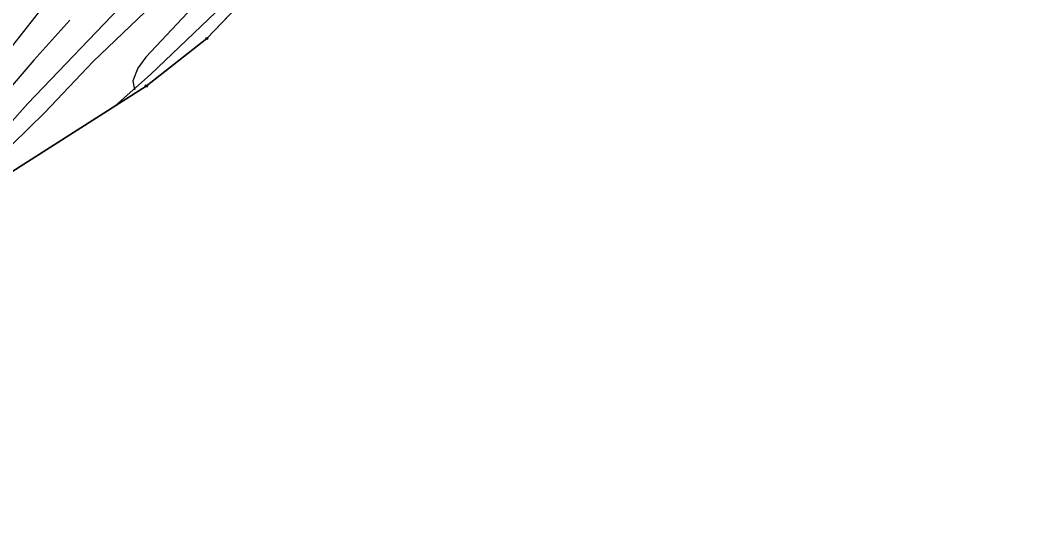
# Model space of a CAD drawing. Extents: x -706130 to -698555, y -971544 to -967260.
# Drawn here: x -704090.1 to -703614.4, y -971329.4 to -971088 of the extents above; entities that cross this region are included whole.
import ezdxf

# ---------------------------------------------------------------- set-up
doc = ezdxf.new("R2010")
doc.units = 0
for name, color, linetype in [('BPEJ hranice S', 7, 'Continuous'), ('Hranice řešeného území', 7, 'Continuous'), ('KN_Hranice obce', 7, 'Continuous'), ('KN_Hranice_katastrální území', 7, 'Continuous'), ('KN_Hranice_parcel', 7, 'Continuous'), ('KN_Polygon parcely', 7, 'Continuous'), ('KN_POZEMKY_10_LESNI POZEMEK', 7, 'Continuous'), ('KN_Značky bodu BP', 7, 'Continuous'), ('Plochy přírodní - lesní S', 7, 'Continuous'), ('Povodi vodniho toku S', 7, 'Continuous'), ('Regulační bloky v krajině S', 7, 'Continuous'), ('USES_BC_mistni S', 7, 'Continuous'), ('USES_ŠRAFY S', 7, 'Continuous'), ('VÝŠKOPIS_vrstevnice hlavní', 7, 'Continuous'), ('VÝŠKOPIS_vrstevnice zesílená', 7, 'Continuous')]:
    doc.layers.add(name, color=color, linetype=linetype)

msp = doc.modelspace()

# ---------------------------------------------------------------- linework, layer by layer
at = {"layer": 'BPEJ hranice S'}
msp.add_lwpolyline([(-704257.3, -971280.39), (-704254.21, -971278.34), (-704194.07, -971234.59), (-704139.52, -971193.07), (-704097.54, -971160.81), (-704031.43, -971118.62), (-704003.2, -971096.46), (-703961.85, -971053.05), (-703921.51, -971016.18), (-703884.75, -970989.54), (-703851.01, -970973.86), (-703809.77, -970964.35), (-703782.62, -970958.39), (-703722.22, -970950.5), (-703670.78, -970944.37), (-703668.7, -970944.12)], dxfattribs=at)
at = {"layer": 'Hranice řešeného území'}
msp.add_lwpolyline([(-703614.35, -970903.64), (-703634.1, -970919.81), (-703636.35, -970922.15), (-703638.24, -970924.1), (-703657.66, -970935.42), (-703665.69, -970942.39), (-703666.58, -970943.87), (-703670.78, -970944.37), (-703722.22, -970950.5), (-703782.62, -970958.39), (-703809.77, -970964.35), (-703851.01, -970973.86), (-703884.75, -970989.54), (-703921.51, -971016.18), (-703961.85, -971053.05), (-704003.2, -971096.46), (-704031.43, -971118.62), (-704097.54, -971160.81)], dxfattribs=at)
at = {"layer": 'KN_Hranice obce'}
msp.add_lwpolyline([(-704097.54, -971160.81), (-704031.43, -971118.62), (-704003.2, -971096.46), (-703961.85, -971053.05), (-703921.51, -971016.18), (-703884.75, -970989.54), (-703851.01, -970973.86), (-703809.77, -970964.35), (-703782.62, -970958.39), (-703722.22, -970950.5), (-703670.78, -970944.37), (-703666.58, -970943.87), (-703665.69, -970942.39), (-703657.66, -970935.42), (-703638.24, -970924.1), (-703636.35, -970922.15), (-703634.1, -970919.81), (-703614.35, -970903.64)], dxfattribs=at)
at = {"layer": 'KN_Hranice_katastrální území'}
msp.add_lwpolyline([(-704097.54, -971160.81), (-704031.43, -971118.62), (-704003.2, -971096.46), (-703961.85, -971053.05), (-703921.51, -971016.18), (-703884.75, -970989.54), (-703851.01, -970973.86), (-703809.77, -970964.35), (-703782.62, -970958.39), (-703722.22, -970950.5), (-703670.78, -970944.37), (-703666.58, -970943.87), (-703665.69, -970942.39), (-703657.66, -970935.42), (-703638.24, -970924.1), (-703636.35, -970922.15), (-703634.1, -970919.81), (-703614.35, -970903.64)], dxfattribs=at)
at = {"layer": 'KN_Hranice_parcel'}
msp.add_lwpolyline([(-704335.41, -971329.42), (-704299.4, -971308.25), (-704254.21, -971278.34), (-704194.07, -971234.59), (-704139.52, -971193.07), (-704097.54, -971160.81), (-704031.43, -971118.62), (-704003.2, -971096.46), (-703961.85, -971053.05), (-703921.51, -971016.18), (-703884.75, -970989.54), (-703851.01, -970973.86), (-703809.77, -970964.35), (-703782.62, -970958.39), (-703722.22, -970950.5), (-703670.78, -970944.37)], dxfattribs=at)
at = {"layer": 'KN_Polygon parcely'}
msp.add_lwpolyline([(-704097.54, -971160.81), (-704031.43, -971118.62), (-704003.2, -971096.46), (-703961.85, -971053.05), (-703921.51, -971016.18), (-703884.75, -970989.54), (-703851.01, -970973.86), (-703809.77, -970964.35), (-703782.62, -970958.39), (-703722.22, -970950.5), (-703670.78, -970944.37), (-703666.58, -970943.87), (-703665.69, -970942.39), (-703690.2, -970934.86), (-703773.25, -970870.48), (-703830.98, -970859.35), (-703847.86, -970860.46), (-703866.81, -970867.73), (-703988.75, -970958.08), (-704059.31, -971011.16), (-704100.66, -971058.2)], dxfattribs=at)
at = {"layer": 'KN_POZEMKY_10_LESNI POZEMEK'}
for p, q in [((-703961.85, -971053.05), (-704003.2, -971096.46)), ((-704003.2, -971096.46), (-704031.43, -971118.62)), ((-704031.43, -971118.62), (-704097.54, -971160.81))]:
    msp.add_line(p, q, dxfattribs=at)
at = {"layer": 'KN_Značky bodu BP'}
for centre, radius in [((-704003.2, -971096.46), 0.5), ((-704003.2, -971096.46), 0.0303), ((-704031.43, -971118.62), 0.5), ((-704031.43, -971118.62), 0.0303)]:
    msp.add_circle(centre, radius, dxfattribs=at)
at = {"layer": 'Plochy přírodní - lesní S'}
for p, q in [((-704003.2, -971096.46), (-703961.85, -971053.05)), ((-704031.43, -971118.62), (-704003.2, -971096.46)), ((-704097.54, -971160.81), (-704031.43, -971118.62))]:
    msp.add_line(p, q, dxfattribs=at)
at = {"layer": 'Povodi vodniho toku S'}
for points in [[(-704045.92, -971127.87), (-704029.49, -971113.31), (-703982.21, -971068.04), (-703950.42, -971030.82), (-703924.85, -970999.98), (-703900.65, -970979.74), (-703872.46, -970956.43), (-703850.33, -970952.11), (-703836.19, -970953.95), (-703823.32, -970966.31), (-703822.15, -970967.2)], [(-703822.15, -970967.2), (-703823.32, -970966.31), (-703836.19, -970953.95), (-703850.33, -970952.11), (-703872.46, -970956.43), (-703900.65, -970979.74), (-703924.85, -970999.98), (-703950.42, -971030.82), (-703982.21, -971068.04), (-704029.49, -971113.31), (-704045.92, -971127.87)], [(-704045.92, -971127.87), (-704031.43, -971118.62), (-704003.2, -971096.46), (-703961.85, -971053.05), (-703921.51, -971016.18), (-703884.75, -970989.54), (-703851.01, -970973.86), (-703822.15, -970967.2)], [(-704295.05, -971305.37), (-704254.21, -971278.34), (-704194.07, -971234.59), (-704139.52, -971193.07), (-704097.54, -971160.81), (-704045.92, -971127.87)]]:
    msp.add_lwpolyline(points, dxfattribs=at)
at = {"layer": 'Regulační bloky v krajině S'}
for p, q in [((-704003.2, -971096.46), (-703961.85, -971053.05)), ((-704031.43, -971118.62), (-704003.2, -971096.46)), ((-704097.54, -971160.81), (-704031.43, -971118.62))]:
    msp.add_line(p, q, dxfattribs=at)
at = {"layer": 'USES_BC_mistni S'}
msp.add_lwpolyline([(-704097.54, -971160.81), (-704031.43, -971118.62), (-704003.2, -971096.46), (-703961.85, -971053.05), (-703921.51, -971016.18), (-703884.75, -970989.54), (-703851.01, -970973.86), (-703809.77, -970964.35), (-703782.62, -970958.39), (-703722.22, -970950.5), (-703670.78, -970944.37), (-703666.58, -970943.87), (-703665.69, -970942.39), (-703690.2, -970934.86), (-703773.25, -970870.48), (-703830.98, -970859.35), (-703847.86, -970860.46), (-703866.81, -970867.73), (-704005.5, -970949.94), (-704059.31, -971011.16), (-704100.66, -971058.2)], dxfattribs=at)
at = {"layer": 'USES_ŠRAFY S'}
msp.add_lwpolyline([(-704097.54, -971160.81), (-704031.43, -971118.62), (-704003.2, -971096.46), (-703961.85, -971053.05), (-703921.51, -971016.18), (-703884.75, -970989.54), (-703851.01, -970973.86), (-703809.77, -970964.35), (-703782.62, -970958.39), (-703722.22, -970950.5), (-703670.78, -970944.37), (-703666.58, -970943.87), (-703665.69, -970942.39), (-703690.2, -970934.86), (-703773.25, -970870.48), (-703830.98, -970859.35), (-703847.86, -970860.46), (-703866.81, -970867.73), (-704005.5, -970949.94), (-704059.31, -971011.16), (-704100.66, -971058.2)], dxfattribs=at)
at = {"layer": 'VÝŠKOPIS_vrstevnice hlavní'}
for points in [[(-703919.44, -971011.96), (-703922.34, -971009.57), (-703925.23, -971009.27), (-703929.79, -971009.98), (-703935.5, -971012.41), (-703941.49, -971015.98), (-703950.77, -971022.97), (-703975.53, -971044.97), (-703975.16, -971045.65), (-703977.45, -971048.08), (-703978.3, -971048.22), (-703983.72, -971054.64), (-703990.43, -971061.06), (-704031.66, -971105.14), (-704035.37, -971110.28), (-704037.65, -971116.13), (-704036.91, -971120.47)], [(-704073.32, -971073.47), (-704122.97, -971136.82)], [(-704040.51, -971078.32), (-704086.73, -971126.83), (-704112.41, -971155.79)], [(-704067.04, -971087.88), (-704083.88, -971106.57), (-704131.67, -971162.36)]]:
    msp.add_lwpolyline(points, dxfattribs=at)
at = {"layer": 'VÝŠKOPIS_vrstevnice zesílená'}
msp.add_lwpolyline([(-703902.38, -970999.59), (-703902.41, -970999.46), (-703908.22, -970995.15), (-703913.23, -970994.45), (-703924.94, -970996.29), (-703930.37, -970997.86), (-703941.21, -971003.42), (-703951.19, -971010.13), (-703976.59, -971031.95), (-704000.99, -971054.21), (-704056.2, -971107.14), (-704078.74, -971130.97), (-704094.01, -971145.95), (-704122.83, -971177.34), (-704122.86, -971177.37)], dxfattribs=at)

doc.saveas('drawing.dxf')
